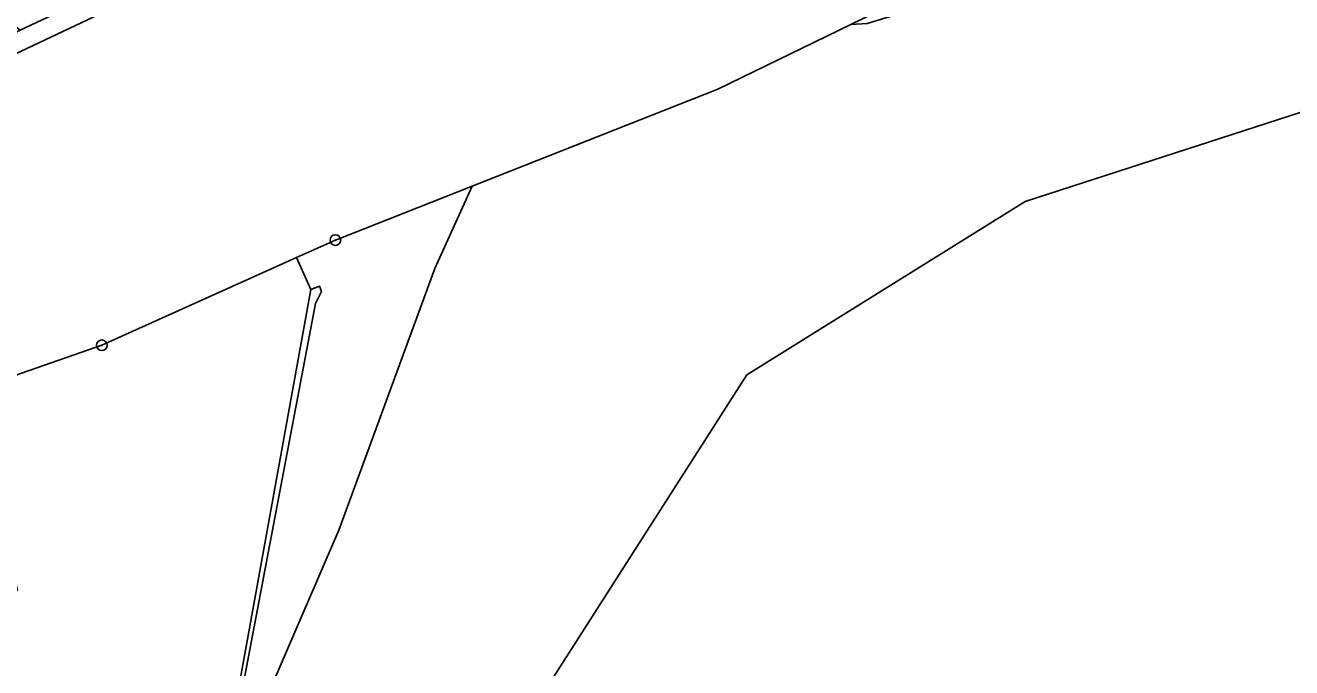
# Model space of a CAD drawing. Extents: x -751550 to -746116, y -1055108 to -1050700.
# Drawn here: x -748124.5 to -748005.5, y -1053872.3 to -1053812 of the extents above; entities that cross this region are included whole.
import ezdxf

# ---------------------------------------------------------------- set-up
doc = ezdxf.new("R2010")
doc.units = 0
for name, color, linetype in [('Hranice parcel', 7, 'Continuous'), ('Polygon ku', 7, 'Continuous'), ('Polygon parcely', 7, 'Continuous'), ('Značky bodu BP', 7, 'Continuous')]:
    doc.layers.add(name, color=color, linetype=linetype)

msp = doc.modelspace()

# ---------------------------------------------------------------- linework, layer by layer
at = {"layer": 'Hranice parcel'}
for p, q in [((-748119.29, -1053809.74), (-748124.96, -1053812.41)), ((-748099.01, -1053833.78), (-748097.67, -1053836.76))]:
    msp.add_line(p, q, dxfattribs=at)
for points in [[(-747978.52, -1053750.74), (-747965.92, -1053747.02), (-747960.44, -1053745.2), (-747949.07, -1053739.82), (-747947.86, -1053740.09), (-747949.77, -1053741.44), (-747963.35, -1053747.54), (-748005.59, -1053761.52), (-748078.4, -1053792.39), (-748153.29, -1053827.78)], [(-748185.05, -1054011.74), (-748140.13, -1053966.78), (-748114.06, -1053934.86), (-748094.6, -1053902.14), (-748076.85, -1053876.32), (-748056.69, -1053844.8), (-748030.54, -1053828.5), (-747979.66, -1053812.03)], [(-748082.49, -1053827.05), (-748059.41, -1053817.94), (-748046.93, -1053811.88)], [(-748525.63, -1054090.58), (-748522.53, -1054089.26), (-748495.37, -1054070.57), (-748448.72, -1054059.25), (-748419.53, -1054048.06), (-748389.38, -1054045.06), (-748365.53, -1054037.11), (-748344.23, -1054036.2), (-748319.24, -1054028.07), (-748279.81, -1054015.44), (-748242.45, -1054014.45), (-748216.5, -1054004.85), (-748191.4, -1053990.92), (-748171.81, -1053970.22), (-748150.87, -1053949.99), (-748135.44, -1053931.65), (-748122.56, -1053910.82), (-748102.59, -1053876.96), (-748095.02, -1053859.39), (-748086, -1053834.8), (-748082.49, -1053827.05)], [(-748099.01, -1053833.78), (-748095.35, -1053832.13), (-748082.49, -1053827.05)], [(-748130.87, -1053846.74), (-748117.29, -1053842.01), (-748099.01, -1053833.78)], [(-748097.67, -1053836.76), (-748096.84, -1053836.46), (-748096.66, -1053836.95), (-748097.23, -1053838.09), (-748104.98, -1053879.03), (-748130.84, -1053919.56), (-748183.45, -1053961.85), (-748196.34, -1053954.87), (-748217.17, -1053966.11), (-748257.2, -1053990.96)], [(-748097.67, -1053836.76), (-748105.3, -1053878.95), (-748131.07, -1053919.36)]]:
    msp.add_lwpolyline(points, dxfattribs=at)
at = {"layer": 'Polygon ku'}
msp.add_lwpolyline([(-748203.92, -1054026.86), (-748185.05, -1054011.74), (-748140.13, -1053966.78), (-748114.06, -1053934.86), (-748094.6, -1053902.14), (-748076.85, -1053876.32), (-748056.69, -1053844.8), (-748030.54, -1053828.5), (-747979.66, -1053812.03), (-747958.22, -1053808.85), (-747881.82, -1053804.52), (-747845.18, -1053804.65), (-747842.76, -1053804.66), (-747799.91, -1053808.11), (-747741.74, -1053818.38), (-747671.26, -1053833.28)], dxfattribs=at)
at = {"layer": 'Polygon parcely'}
for points in [[(-747938.49, -1053733.44), (-747937.89, -1053732.45), (-747966.23, -1053727.42), (-747964.09, -1053735.26), (-747965.03, -1053736.3), (-747975.37, -1053747.71), (-747978.52, -1053750.17), (-747978.52, -1053750.74), (-747965.92, -1053747.02), (-747960.44, -1053745.2), (-747949.07, -1053739.82), (-747947.86, -1053740.09), (-747949.77, -1053741.44), (-747963.35, -1053747.54), (-748005.59, -1053761.52), (-748078.4, -1053792.39), (-748153.29, -1053827.78), (-748156.59, -1053829.34), (-748175.02, -1053838.05), (-748185.43, -1053843.98), (-748212.19, -1053859.48), (-748212.63, -1053859.73), (-748233.8, -1053873.13)], [(-747997.73, -1053756.63), (-748008.31, -1053759.93), (-748014.88, -1053762.65), (-748026.37, -1053767.43), (-748039.4, -1053772.89), (-748043.65, -1053774.65), (-748052.8, -1053778.45), (-748094.24, -1053797.95), (-748101.34, -1053801.29), (-748119.29, -1053809.74), (-748124.96, -1053812.41), (-748133.94, -1053816.71), (-748143.01, -1053821.13), (-748150.75, -1053824.9), (-748153.05, -1053824.18), (-748153.29, -1053827.78), (-748078.4, -1053792.39), (-748005.59, -1053761.52), (-747963.35, -1053747.54)], [(-748263.47, -1053905.13), (-748223.6, -1053877.55), (-748215.23, -1053872.86), (-748160.83, -1053843.29), (-748161, -1053842.43), (-748153.91, -1053838.46), (-748133.79, -1053828.84), (-748133.77, -1053830.7), (-748133.87, -1053837.06), (-748130.87, -1053846.74), (-748117.29, -1053842.01), (-748099.01, -1053833.78), (-748095.35, -1053832.13), (-748082.49, -1053827.05), (-748059.41, -1053817.94), (-748046.93, -1053811.88), (-748016.26, -1053796.98), (-748015.26, -1053796.5), (-748008.83, -1053792.37), (-747959.77, -1053756.9)], [(-747983.38, -1053791.78), (-748010.41, -1053796.88), (-748034.22, -1053808.37), (-748045.38, -1053811.79), (-748046.93, -1053811.88), (-748059.41, -1053817.94), (-748082.49, -1053827.05), (-748086, -1053834.8), (-748095.02, -1053859.39), (-748102.59, -1053876.96), (-748122.56, -1053910.82), (-748135.44, -1053931.65), (-748150.87, -1053949.99), (-748171.81, -1053970.22), (-748191.4, -1053990.92), (-748216.5, -1054004.85), (-748242.45, -1054014.45), (-748279.81, -1054015.44)], [(-748305.35, -1054069.43), (-748246.84, -1054055.98), (-748224.93, -1054039.23), (-748203.92, -1054026.86), (-748185.05, -1054011.74), (-748140.13, -1053966.78), (-748114.06, -1053934.86), (-748094.6, -1053902.14), (-748076.85, -1053876.32), (-748056.69, -1053844.8), (-748030.54, -1053828.5), (-747979.66, -1053812.03)], [(-748242.45, -1054014.45), (-748216.5, -1054004.85), (-748191.4, -1053990.92), (-748171.81, -1053970.22), (-748150.87, -1053949.99), (-748135.44, -1053931.65), (-748122.56, -1053910.82), (-748102.59, -1053876.96), (-748095.02, -1053859.39), (-748086, -1053834.8), (-748082.49, -1053827.05), (-748095.35, -1053832.13), (-748099.01, -1053833.78), (-748097.67, -1053836.76), (-748096.84, -1053836.46), (-748096.66, -1053836.95), (-748097.23, -1053838.09), (-748104.98, -1053879.03), (-748130.84, -1053919.56), (-748183.45, -1053961.85), (-748196.34, -1053954.87), (-748217.17, -1053966.11), (-748257.2, -1053990.96), (-748269.74, -1053998.94)], [(-748268.81, -1053998.17), (-748257.2, -1053990.96), (-748217.17, -1053966.11), (-748196.34, -1053954.87), (-748183.45, -1053961.85), (-748130.84, -1053919.56), (-748104.98, -1053879.03), (-748097.23, -1053838.09), (-748096.66, -1053836.95), (-748096.84, -1053836.46), (-748097.67, -1053836.76), (-748105.3, -1053878.95), (-748131.07, -1053919.36), (-748170.77, -1053951.23), (-748183.51, -1053961.45), (-748196.37, -1053954.52), (-748216.43, -1053965.39), (-748217.32, -1053965.87), (-748235.42, -1053977.1), (-748268.95, -1053997.92)]]:
    msp.add_lwpolyline(points, dxfattribs=at)
for points in [[(-748125.75, -1053798.76), (-748126.59, -1053811.15), (-748124.96, -1053812.41), (-748119.29, -1053809.74), (-748121.37, -1053808.9)], [(-748151.52, -1053894.8), (-748131.07, -1053919.36), (-748105.3, -1053878.95), (-748097.67, -1053836.76), (-748099.01, -1053833.78), (-748117.29, -1053842.01), (-748130.87, -1053846.74), (-748125.22, -1053864.98), (-748150.81, -1053894.1)]]:
    msp.add_lwpolyline(points, close=True, dxfattribs=at)
at = {"layer": 'Značky bodu BP'}
for centre, radius in [((-748095.35, -1053832.13), 0.5), ((-748095.35, -1053832.13), 0.0303), ((-748117.29, -1053842.01), 0.5), ((-748117.29, -1053842.01), 0.0303)]:
    msp.add_circle(centre, radius, dxfattribs=at)

doc.saveas('drawing.dxf')
